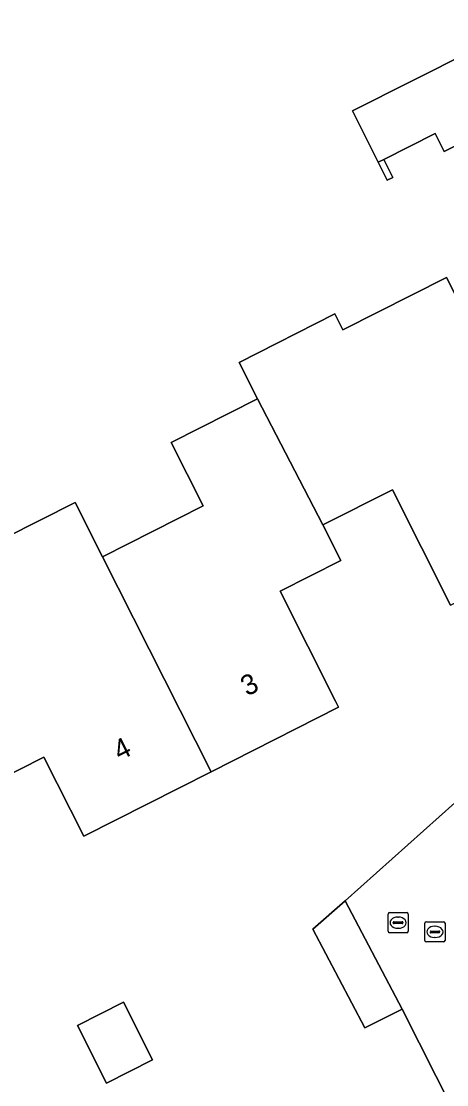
# Model space of a CAD drawing. Extents: x 162722 to 165104, y 384719 to 386284.
# Drawn here: x 163699.6 to 163720.7, y 385068.5 to 385121.2 of the extents above; entities that cross this region are included whole.
import ezdxf

# ---------------------------------------------------------------- set-up
doc = ezdxf.new("R2010")
doc.units = 0
for name, color, linetype in [('IMGEO_Erf', 7, 'Continuous'), ('IMGEO_Muur', 7, 'Continuous'), ('IMGEO_Pand', 7, 'Continuous'), ('IMGEO_Pand_nummerreeks', 7, 'Continuous'), ('IMGEO_Parkeervlak_open', 7, 'Continuous'), ('IMGEO_Rijbaan_lokaal_open', 7, 'Continuous'), ('IMGEO_Rioolput', 7, 'Continuous')]:
    doc.layers.add(name, color=color, linetype=linetype)

msp = doc.modelspace()

# ---------------------------------------------------------------- linework, layer by layer
at = {"layer": 'IMGEO_Erf'}
for points in [[(163717.311, 385114.21), (163716.033, 385116.752), (163724.88, 385121.2), (163726.607, 385117.765), (163720.581, 385114.735), (163720.132, 385115.629), (163717.597, 385114.354), (163718.046, 385113.461), (163717.76, 385113.317)], [(163704.677, 385072.564), (163706.121, 385069.71), (163703.829, 385068.55), (163702.385, 385071.404)]]:
    msp.add_lwpolyline(points, close=True, dxfattribs=at)
for points in [[(163697.053, 385094.706), (163702.277, 385097.347), (163703.64, 385094.652), (163708.635, 385097.175), (163707.047, 385100.317), (163711.322, 385102.477), (163710.409, 385104.284), (163715.167, 385106.688), (163715.566, 385105.898), (163720.705, 385108.495), (163721.887, 385106.153)], [(163720.906, 385092.244), (163718.015, 385097.966), (163714.569, 385096.226), (163715.459, 385094.463), (163712.443, 385092.94), (163715.198, 385087.487), (163715.351, 385087.184), (163709.03, 385083.99), (163702.709, 385080.797), (163700.728, 385084.719), (163698.262, 385083.473)], [(163724.413, 385060.537), (163718.499, 385072.213), (163716.653, 385071.291), (163714.067, 385076.189), (163715.67, 385077.594), (163735.889, 385095.63)]]:
    msp.add_lwpolyline(points, dxfattribs=at)
at = {"layer": 'IMGEO_Muur'}
msp.add_lwpolyline([(163717.76, 385113.317), (163718.046, 385113.461), (163717.597, 385114.354), (163717.311, 385114.21)], close=True, dxfattribs=at)
at = {"layer": 'IMGEO_Pand'}
for points in [[(163717.311, 385114.21), (163717.597, 385114.354), (163720.132, 385115.629), (163720.581, 385114.735), (163726.607, 385117.765), (163724.88, 385121.2), (163716.033, 385116.752)], [(163714.569, 385096.226), (163718.015, 385097.966), (163720.906, 385092.244), (163727.282, 385095.465), (163721.887, 385106.153), (163720.705, 385108.495), (163715.566, 385105.898), (163715.167, 385106.688), (163710.409, 385104.284), (163711.322, 385102.477)], [(163711.322, 385102.477), (163707.047, 385100.317), (163708.635, 385097.175), (163703.64, 385094.652), (163709.03, 385083.99), (163715.351, 385087.184), (163715.198, 385087.487), (163712.443, 385092.94), (163715.459, 385094.463), (163714.569, 385096.226)], [(163694.856, 385090.215), (163696.007, 385087.936), (163698.262, 385083.473), (163700.728, 385084.719), (163702.709, 385080.797), (163709.03, 385083.99), (163703.64, 385094.652), (163702.277, 385097.347), (163697.053, 385094.706), (163698.415, 385092.013)], [(163702.385, 385071.404), (163703.829, 385068.55), (163706.121, 385069.71), (163704.677, 385072.564)]]:
    msp.add_lwpolyline(points, close=True, dxfattribs=at)
at = {"layer": 'IMGEO_Parkeervlak_open'}
msp.add_lwpolyline([(163718.499, 385072.213), (163715.67, 385077.594), (163714.067, 385076.189), (163716.653, 385071.291)], close=True, dxfattribs=at)
at = {"layer": 'IMGEO_Rijbaan_lokaal_open'}
msp.add_lwpolyline([(163735.889, 385095.63), (163715.67, 385077.594), (163718.499, 385072.213), (163724.413, 385060.537), (163725.262, 385058.861), (163732.601, 385062.516), (163739.772, 385066.169), (163740.923, 385066.755), (163742.473, 385067.507), (163749.555, 385071.092), (163750.929, 385071.803), (163748.458, 385077.517)], dxfattribs=at)
at = {"layer": 'IMGEO_Rioolput'}
for p, q in [((163717.8, 385076.08), (163717.8, 385076.932)), ((163717.875, 385077.006), (163718.727, 385077.006)), ((163718.288, 385076.786), (163718.313, 385076.786)), ((163718.801, 385076.932), (163718.801, 385076.08)), ((163718.059, 385076.5), (163718.059, 385076.512)), ((163718.497, 385076.463), (163718.099, 385076.463)), ((163718.102, 385076.549), (163718.5, 385076.549)), ((163718.311, 385076.226), (163718.286, 385076.226)), ((163718.543, 385076.512), (163718.543, 385076.5)), ((163719.627, 385075.623), (163719.627, 385076.475)), ((163719.702, 385076.549), (163720.554, 385076.549)), ((163720.115, 385076.329), (163720.14, 385076.329)), ((163720.628, 385076.475), (163720.628, 385075.623)), ((163718.727, 385076.006), (163717.875, 385076.006)), ((163719.886, 385076.043), (163719.886, 385076.055)), ((163720.324, 385076.006), (163719.926, 385076.006)), ((163719.929, 385076.092), (163720.327, 385076.092)), ((163720.138, 385075.769), (163720.113, 385075.769)), ((163720.37, 385076.055), (163720.37, 385076.043)), ((163720.554, 385075.549), (163719.702, 385075.549))]:
    msp.add_line(p, q, dxfattribs=at)
for points in [[(163717.8, 385076.08), (163717.8, 385076.932)], [(163717.875, 385077.006), (163718.727, 385077.006)], [(163718.801, 385076.932), (163718.801, 385076.08)], [(163719.627, 385075.623), (163719.627, 385076.475)], [(163719.702, 385076.549), (163720.554, 385076.549)], [(163720.628, 385076.475), (163720.628, 385075.623)], [(163718.727, 385076.006), (163717.875, 385076.006)], [(163720.554, 385075.549), (163719.702, 385075.549)]]:
    msp.add_lwpolyline(points, dxfattribs=at)
for centre, radius, start, end in [((163717.877, 385076.93), 0.0765, 91.552, 178.448), ((163717.877, 385076.93), 0.0765, 91.552, 178.448), ((163718.725, 385076.93), 0.0765, 1.552, 88.448), ((163718.725, 385076.93), 0.0765, 1.552, 88.448), ((163718.099, 385076.509), 0.0403, 85.8775, 175.7526), ((163718.096, 385076.499), 0.0366, 178.938, 274.7102), ((163718.5, 385076.506), 0.043, 264.8664, 352.4533), ((163718.504, 385076.511), 0.0386, 1.7309, 96.639), ((163719.704, 385076.473), 0.0765, 91.552, 178.448), ((163719.704, 385076.473), 0.0765, 91.552, 178.448), ((163720.552, 385076.473), 0.0765, 1.552, 88.448), ((163720.552, 385076.473), 0.0765, 1.552, 88.448), ((163717.877, 385076.082), 0.0765, 181.552, 268.448), ((163717.877, 385076.082), 0.0765, 181.552, 268.448), ((163718.725, 385076.082), 0.0765, 271.552, 358.448), ((163718.725, 385076.082), 0.0765, 271.552, 358.448), ((163719.704, 385075.625), 0.0765, 181.552, 268.448), ((163719.704, 385075.625), 0.0765, 181.552, 268.448), ((163719.926, 385076.052), 0.0403, 85.8775, 175.7526), ((163719.923, 385076.042), 0.0366, 178.938, 274.7102), ((163720.327, 385076.049), 0.043, 264.8664, 352.4533), ((163720.331, 385076.054), 0.0386, 1.7309, 96.639), ((163720.552, 385075.625), 0.0765, 271.552, 358.448), ((163720.552, 385075.625), 0.0765, 271.552, 358.448)]:
    msp.add_arc(centre, radius, start, end, dxfattribs=at)
for centre, major_axis, ratio, start_param, end_param in [((163718.287, 385076.506), (-0.387, 0.002), 0.722429, 4.712389, 7.853982), ((163718.312, 385076.506), (-0.39, 0.002), 0.717154, 1.570796, 4.712389), ((163720.114, 385076.049), (-0.387, 0.002), 0.722429, 4.712389, 7.853982), ((163720.139, 385076.049), (-0.39, 0.002), 0.717154, 1.570796, 4.712389)]:
    msp.add_ellipse(centre, major_axis=major_axis, ratio=ratio, start_param=start_param, end_param=end_param, dxfattribs=at)

# ---------------------------------------------------------------- texts
at = {"layer": 'IMGEO_Pand_nummerreeks'}
for s, p in [('3', (163710.809, 385087.713)), ('4', (163704.488, 385084.519))]:
    msp.add_text(s, height=1, rotation=26.8039, dxfattribs=at).set_placement(p)

doc.saveas('drawing.dxf')
